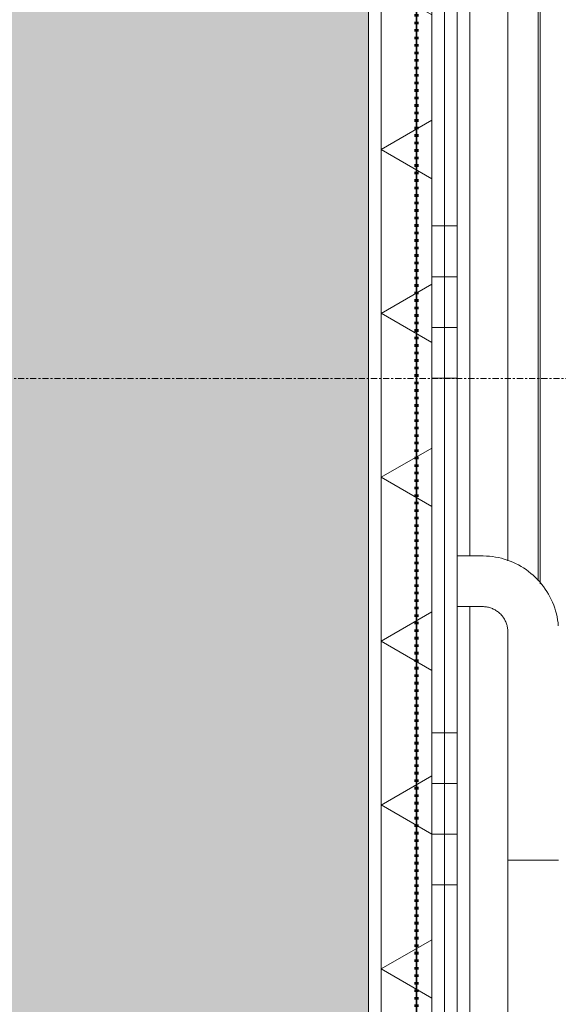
# Model space of a CAD drawing. Header units: millimetres. Extents: x -281 to 121694, y -16481 to 65128.
# Tile 634 of 1056: x 18109 to 18640, y 28583 to 29554. Entities that reach past the tile are written whole.
import ezdxf

# ---------------------------------------------------------------- set-up
doc = ezdxf.new("R2010")
doc.units = ezdxf.units.MM
doc.linetypes.add('ARC FS 060 minutes', pattern=[7.2, 2.4, -1.6, 0, -1.6, 0, -1.6])
doc.linetypes.add('Grid Line', pattern=[12, 6, -2, 2, -2])
for name, color, linetype, lineweight in [('A--A2__Ruwbouw', 8, 'Continuous', 5), ('A--A45__Plafondafwerkingen', 8, 'Continuous', 5), ('A--L$01A__Algemeen', 7, 'Continuous', 5), ('A--L$07A__Stramien', 1, 'Continuous', 5), ('A--L21__Buitenwanden', 3, 'Continuous', 5), ('A--L28__Hoofddraagconstructies', 3, 'Continuous', 5), ('A--LD21__DetailPenFijnHidden', 1, 'Continuous', 5)]:
    doc.layers.add(name, color=color, linetype=linetype, lineweight=lineweight)
pattern_1 = [(0, (0, 200), (0, 500), []), (0, (0, 250), (0, 500), []), (0, (0, 300), (0, 500), []), (0, (0, 350), (0, 500), [])]

# ---------------------------------------------------------------- blocks, each defined once
blk = doc.blocks.new('65_GM_LIB_fire separation vertical_gen_arc - 060 minutes-2429470-L_80_ 12')
at = {"layer": 'A--L$01A__Algemeen', "linetype": 'ARC FS 060 minutes', "lineweight": 100}
blk.add_line((0, 0), (6392.26, 0), dxfattribs=at)
blk = doc.blocks.new('TBR-B-INS-BR-ARC-R25_rvt-1-L_80_ 12')
at = {"layer": 'A--L$01A__Algemeen', "color": 130, "lineweight": 9, "rotation": 89.9999999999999}
blk.add_blockref('65_GM_LIB_fire separation vertical_gen_arc - 060 minutes-2429470-L_80_ 12', (18500, 24006.81), dxfattribs=at)
blk = doc.blocks.new('NLRS_24_10_SF_trappen kern_gen_cpz - NLRS_24_12_02_SF_trappen kern_gen_cpz-66734290-L_80_ 12')
at = {"layer": 'A--L$01A__Algemeen'}
for p, q in [((1750, -2750), (1700, -2750)), ((1750, -2975), (1750, -2750)), ((1800, -3000), (1775, -3000)), ((1800, -3050), (1800, -3000)), ((1775, -3050), (1800, -3050))]:
    blk.add_line(p, q, dxfattribs=at)
at = {"layer": 'A--L$01A__Algemeen', "flags": 128}
for points in [[(1700.24, -2980.99), (1700.54, -2983.98), (1700.96, -2986.95), (1701.5, -2989.9), (1702.15, -2992.83), (1702.92, -2995.73), (1703.81, -2998.59), (1704.81, -3001.42), (1705.92, -3004.21), (1707.14, -3006.95), (1708.48, -3009.63), (1709.91, -3012.27), (1711.46, -3014.84), (1713.1, -3017.35), (1714.84, -3019.79), (1716.68, -3022.16), (1718.61, -3024.45), (1720.64, -3026.67), (1722.75, -3028.8), (1724.94, -3030.85), (1727.21, -3032.81), (1729.56, -3034.67), (1731.99, -3036.44), (1734.48, -3038.11), (1737.03, -3039.68), (1739.65, -3041.15), (1742.32, -3042.51), (1745.05, -3043.76), (1747.82, -3044.9), (1750.64, -3045.93), (1753.5, -3046.85), (1756.39, -3047.65), (1759.31, -3048.34), (1762.25, -3048.91), (1765.22, -3049.36), (1768.2, -3049.69), (1771.19, -3049.9), (1774.19, -3050), (1775, -3050)], [(1700.24, -2980.99), (1700.54, -2983.98), (1700.96, -2986.95), (1701.5, -2989.9), (1702.15, -2992.83), (1702.92, -2995.73), (1703.81, -2998.59), (1704.81, -3001.42), (1705.92, -3004.21), (1707.14, -3006.95), (1708.48, -3009.63), (1709.91, -3012.27), (1711.46, -3014.84), (1713.1, -3017.35), (1714.84, -3019.79), (1716.68, -3022.16), (1718.61, -3024.45), (1720.64, -3026.67), (1722.75, -3028.8), (1724.94, -3030.85), (1727.21, -3032.81), (1729.56, -3034.67), (1731.99, -3036.44), (1734.48, -3038.11), (1737.03, -3039.68), (1739.65, -3041.15), (1742.32, -3042.51), (1745.05, -3043.76), (1747.82, -3044.9), (1750.64, -3045.93), (1753.5, -3046.85), (1756.39, -3047.65), (1759.31, -3048.34), (1762.25, -3048.91), (1765.22, -3049.36), (1768.2, -3049.69), (1771.19, -3049.9), (1774.19, -3050)], [(1700.24, -2980.99), (1700.54, -2983.98), (1700.96, -2986.95), (1701.5, -2989.9), (1702.15, -2992.83), (1702.92, -2995.73), (1703.81, -2998.59), (1704.81, -3001.42), (1705.92, -3004.21), (1707.14, -3006.95), (1708.48, -3009.63), (1709.91, -3012.27), (1711.46, -3014.84), (1713.1, -3017.35), (1714.84, -3019.79), (1716.68, -3022.16), (1718.61, -3024.45), (1720.64, -3026.67), (1722.75, -3028.8), (1724.94, -3030.85), (1727.21, -3032.81), (1729.56, -3034.67), (1731.99, -3036.44), (1734.48, -3038.11), (1737.03, -3039.68), (1739.65, -3041.15), (1742.32, -3042.51), (1745.05, -3043.76), (1747.82, -3044.9), (1750.64, -3045.93), (1753.5, -3046.85), (1756.39, -3047.65), (1759.31, -3048.34), (1762.25, -3048.91), (1765.22, -3049.36), (1768.2, -3049.69), (1771.19, -3049.9), (1774.19, -3050)], [(1700.24, -2980.99), (1700.54, -2983.98), (1700.96, -2986.95), (1701.5, -2989.9), (1702.15, -2992.83), (1702.92, -2995.73), (1703.81, -2998.59), (1704.81, -3001.42), (1705.92, -3004.21), (1707.14, -3006.95), (1708.48, -3009.63), (1709.91, -3012.27), (1711.46, -3014.84), (1713.1, -3017.35), (1714.84, -3019.79), (1716.68, -3022.16), (1718.61, -3024.45), (1720.64, -3026.67), (1722.75, -3028.8), (1724.94, -3030.85), (1727.21, -3032.81), (1729.56, -3034.67), (1731.99, -3036.44), (1734.48, -3038.11), (1737.03, -3039.68), (1739.65, -3041.15), (1742.32, -3042.51), (1745.05, -3043.76), (1747.82, -3044.9), (1750.64, -3045.93), (1753.5, -3046.85), (1756.39, -3047.65), (1759.31, -3048.34), (1762.25, -3048.91), (1765.22, -3049.36), (1768.2, -3049.69), (1771.19, -3049.9), (1774.19, -3050)], [(1700.24, -2980.99), (1700.54, -2983.98), (1700.96, -2986.95), (1701.5, -2989.9), (1702.15, -2992.83), (1702.92, -2995.73), (1703.81, -2998.59), (1704.81, -3001.42), (1705.92, -3004.21), (1707.14, -3006.95), (1708.48, -3009.63), (1709.91, -3012.27), (1711.46, -3014.84), (1713.1, -3017.35), (1714.84, -3019.79), (1716.68, -3022.16), (1718.61, -3024.45), (1720.64, -3026.67), (1722.75, -3028.8), (1724.94, -3030.85), (1727.21, -3032.81), (1729.56, -3034.67), (1731.99, -3036.44), (1734.48, -3038.11), (1737.03, -3039.68), (1739.65, -3041.15), (1742.32, -3042.51), (1745.05, -3043.76), (1747.82, -3044.9), (1750.64, -3045.93), (1753.5, -3046.85), (1756.39, -3047.65), (1759.31, -3048.34), (1762.25, -3048.91), (1765.22, -3049.36), (1768.2, -3049.69), (1771.19, -3049.9), (1774.19, -3050)], [(1775, -3000), (1774, -2999.98), (1773, -2999.92), (1772.01, -2999.82), (1771.02, -2999.68), (1770.03, -2999.5), (1769.06, -2999.28), (1768.09, -2999.03), (1767.14, -2998.73), (1766.19, -2998.4), (1765.26, -2998.03), (1764.35, -2997.62), (1763.46, -2997.17), (1762.58, -2996.7), (1761.72, -2996.18), (1760.88, -2995.63), (1760.07, -2995.05), (1759.28, -2994.44), (1758.52, -2993.8), (1757.78, -2993.12), (1757.07, -2992.42), (1756.38, -2991.69), (1755.73, -2990.93), (1755.11, -2990.15), (1754.52, -2989.34), (1753.96, -2988.51), (1753.44, -2987.66), (1752.95, -2986.78), (1752.5, -2985.89), (1752.08, -2984.98), (1751.7, -2984.06), (1751.36, -2983.12), (1751.05, -2982.17), (1750.78, -2981.2), (1750.55, -2980.23), (1750.36, -2979.25), (1750.21, -2978.26), (1750.1, -2977.27), (1750.03, -2976.27), (1750, -2975.27), (1750, -2975)]]:
    blk.add_lwpolyline(points, dxfattribs=at)
blk = doc.blocks.new('NLRS_24_10_SF_3_stringer_gen_cpz - NLRS_24_10_xx_stringer v_v_ glazen leuning_gen_cpz-V76-L_80_ 12')
at = {"layer": 'A--L28__Hoofddraagconstructies'}
for p, q in [((15, 0), (15, 2749.9)), ((-15, -1500), (-15, -275.25)), ((15, -295.08), (15, -1500))]:
    blk.add_line(p, q, dxfattribs=at)
blk = doc.blocks.new('bordes - bordes-V251-L_80_ 12')
at = {"layer": 'A--LD21__DetailPenFijnHidden'}
for p, q in [((1718, -98), (1718, 1097.58)), ((1718, -98), (1718, 1097.58)), ((1720, 1094.75), (1720, -100))]:
    blk.add_line(p, q, dxfattribs=at)

msp = doc.modelspace()

# ---------------------------------------------------------------- hatches: boundary and pattern name
at = {"layer": 'A--A2__Ruwbouw'}
h = msp.add_hatch(dxfattribs=at)
h.set_pattern_fill('FP_106', color=256, angle=60, style=0, pattern_type=2)
h.set_pattern_definition([(330, (18465, 27162.5), (70, 121.2436), []), (30, (18465, 27162.5), (-70, 121.2436), [])])
h.paths.add_polyline_path([(18465, 24025), (18515, 24025), (18515, 30275), (18465, 30275), (18465, 24037.5)])
h = msp.add_hatch(dxfattribs=at)
h.set_pattern_fill('FP_2', color=256, style=0, pattern_type=2)
h.set_pattern_definition(pattern_1)
h.paths.add_polyline_path([(18515, 24025), (18527.5, 24025), (18527.5, 30275), (18515, 30275), (18515, 24050)])
h = msp.add_hatch(dxfattribs=at)
h.set_pattern_fill('FP_2', color=256, style=0, pattern_type=2)
h.set_pattern_definition(pattern_1)
h.paths.add_polyline_path([(18527.5, 24025), (18540, 24025), (18540, 30275), (18527.5, 30275), (18527.5, 24050)])
at = {"layer": 'A--A45__Plafondafwerkingen'}
h = msp.add_hatch(color=256, dxfattribs=at)
h.paths.add_polyline_path([(21077.5, 15810), (21087.5, 15810), (21087.5, 15910), (21390, 15910), (21390, 17810), (18110, 17810), (18110, 17200), (18400, 17200), (18400, 15910), (19012.5, 15910), (19012.5, 15810), (19022.5, 15810), (19023.5, 15924), (19089.5, 15924), (19088.5, 15855), (19064.5, 15855), (19064.5, 15850), (19072.5, 15849.2), (19072.5, 15810), (19075, 15810), (19076, 15850), (21025, 15849.2), (21025, 15810), (21027.5, 15810), (21028.5, 15850), (21035.5, 15850), (21035.5, 15855), (21010.5, 15855.8), (21011.5, 15924), (21077.5, 15924), (21077.5, 15822.5)])
h.paths.add_polyline_path([(20051, 15835), (20050, 15835.8), (20050, 15835)])
h.paths.add_polyline_path([(18452.5, 25655), (18452.5, 30275), (17960, 30275), (17960, 25655), (18312.21, 25655)])

# ---------------------------------------------------------------- linework, layer by layer
at = {"layer": 'A--L$07A__Stramien', "linetype": 'Grid Line'}
msp.add_line((100372.97, 29200), (-281.13, 29200), dxfattribs=at)
at = {"layer": 'A--L21__Buitenwanden'}
for p, q in [((18452.5, 25920), (18452.5, 30275)), ((18465, 30275), (18465, 24025)), ((18515, 30275), (18515, 24025)), ((18527.5, 30275), (18527.5, 24025)), ((18540, 29024.9), (18540, 30275)), ((18552.5, 30275), (18552.5, 29024.9)), ((18540, 25725), (18540, 28974.9)), ((18552.5, 28974.9), (18552.5, 25920))]:
    msp.add_line(p, q, dxfattribs=at)

# ---------------------------------------------------------------- block references
at = {"lineweight": 5}
msp.add_blockref('TBR-B-INS-BR-ARC-R25_rvt-1-L_80_ 12', (0, 0), dxfattribs=at)
at = {"layer": 'A--L28__Hoofddraagconstructies', "rotation": 180}
for name, p in [('NLRS_24_10_SF_3_stringer_gen_cpz - NLRS_24_10_xx_stringer v_v_ glazen leuning_gen_cpz-V76-L_80_ 12', (18605, 28724.9)), ('NLRS_24_10_SF_trappen kern_gen_cpz - NLRS_24_12_02_SF_trappen kern_gen_cpz-66734290-L_80_ 12', (20340, 25974.9))]:
    msp.add_blockref(name, p, dxfattribs=at)
at = {"layer": 'A--LD21__DetailPenFijnHidden', "rotation": 180}
msp.add_blockref('bordes - bordes-V251-L_80_ 12', (20340, 30094.9), dxfattribs=at)

doc.saveas('drawing.dxf')
